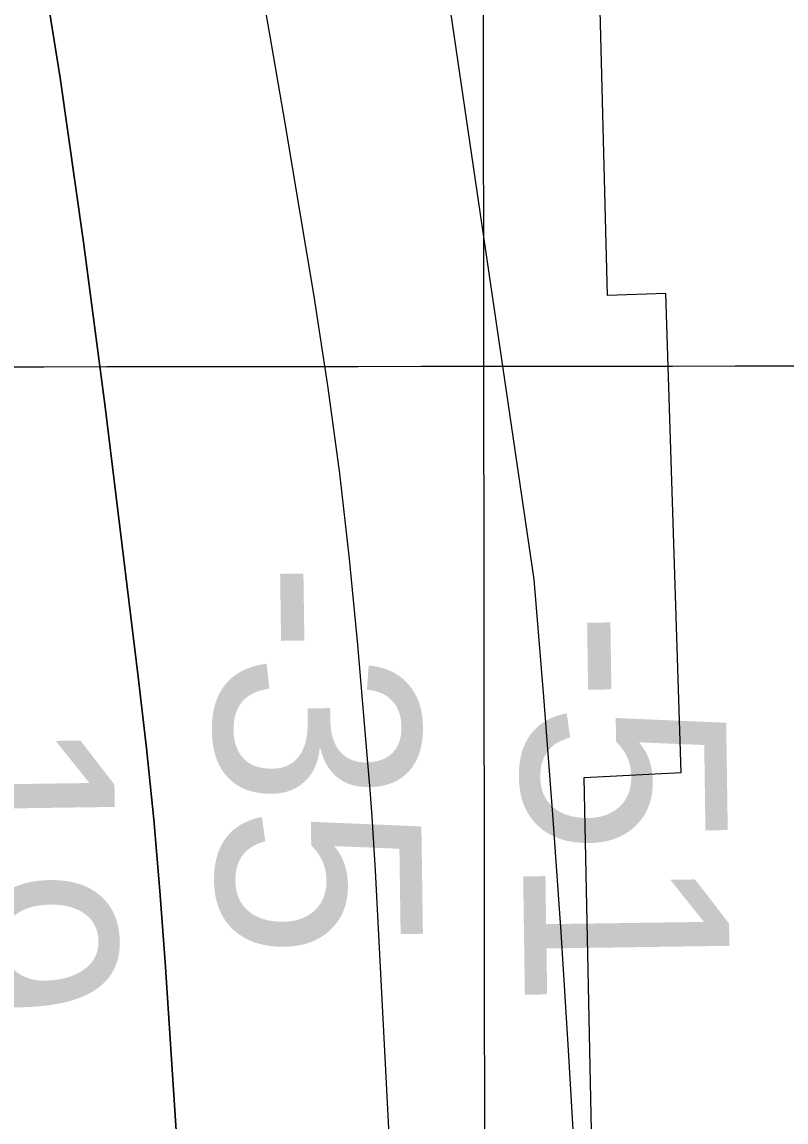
# Model space of a CAD drawing. Extents: x 3297716 to 3335574, y 688621 to 713991.
# Drawn here: x 3322696.4 to 3322945.8, y 708925 to 709284.1 of the extents above; entities that cross this region are included whole.
import ezdxf

# ---------------------------------------------------------------- set-up
doc = ezdxf.new("R2010")
doc.units = 0
for name, color, linetype in [('V-GRID-MAJR', 7, 'Continuous'), ('V-RIVR-EDGE', 7, 'Continuous'), ('V-RIVR-RANG', 7, 'Continuous'), ('V-RRAP-RVMT', 7, 'Continuous'), ('V-TOPO-DPTH', 7, 'Continuous'), ('V-TOPO-MAJR', 7, 'Continuous'), ('V-TOPO-MINR', 7, 'Continuous')]:
    doc.layers.add(name, color=color, linetype=linetype)

msp = doc.modelspace()

# ---------------------------------------------------------------- linework, layer by layer
at = {"layer": 'V-GRID-MAJR'}
for points in [[(3322864.7800000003, 694020.83), (3322861.257, 697048.552), (3322854.204, 703110.13), (3322847.151, 709171.736), (3322843.6210000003, 712205.605)], [(3301840.245, 709153.404), (3307091.973, 709156.841), (3312343.699, 709161.042), (3317595.4250000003, 709166.008), (3322847.151, 709171.736), (3328098.875, 709178.229), (3333350.598, 709185.486), (3333350.599, 709185.486)]]:
    msp.add_spline(points, degree=3, dxfattribs=at)
at = {"layer": 'V-RIVR-EDGE'}
msp.add_spline([(3322364.9859166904, 712205.1176860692), (3322362.464880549, 712194.9674995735), (3322352.4271334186, 712158.5177232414), (3322339.047911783, 712111.7141080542), (3322335.6972132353, 712097.6299355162), (3322335.2632587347, 712089.7558115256), (3322335.2417359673, 712081.0516996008), (3322341.007581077, 712066.1160163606), (3322354.5399363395, 712007.2258189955), (3322363.964372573, 711963.2672052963), (3322371.317426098, 711919.7281975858), (3322379.030641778, 711854.220644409), (3322386.7776789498, 711802.3909814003), (3322389.9889919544, 711760.1056671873), (3322391.006959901, 711668.9166580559), (3322387.589643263, 711627.8911867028), (3322384.6390777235, 711608.0032479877), (3322381.6393172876, 711568.2201963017), (3322378.27222044, 711547.5043194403), (3322372.014001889, 711530.9404320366), (3322369.498415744, 711519.3410988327), (3322368.63255653, 711504.4218138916), (3322371.897164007, 711483.6895387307), (3322383.4155306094, 711448.4299124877), (3322398.660131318, 711411.5031361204), (3322413.457453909, 711361.3139759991), (3322426.197742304, 711317.3471631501), (3322438.9462298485, 711276.6962024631), (3322465.293690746, 711204.0963432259), (3322489.166561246, 711136.4764115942), (3322500.290944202, 711109.5074406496), (3322506.051664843, 711092.4993498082), (3322508.482184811, 711069.6967168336), (3322510.470551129, 711035.7041077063), (3322509.5329493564, 710991.7711163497), (3322507.377525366, 710958.2032376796), (3322504.4095366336, 710931.2691131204), (3322503.8843665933, 710886.5061338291), (3322505.4674754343, 710856.2448832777), (3322506.598181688, 710810.6488413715), (3322523.4658620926, 710759.6255937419), (3322543.628896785, 710700.304516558), (3322548.9474637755, 710672.1064495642), (3322550.1140413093, 710641.0172608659), (3322548.3628499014, 710603.3035421), (3322545.821641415, 710581.3421708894), (3322539.5593232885, 710563.1203574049), (3322537.8849989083, 710556.492752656), (3322537.045786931, 710552.3499872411), (3322537.025289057, 710544.0603568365), (3322538.6647670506, 710536.5955898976), (3322543.621122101, 710529.5371053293), (3322550.257950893, 710531.5931146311), (3322552.742790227, 710530.7580022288), (3322553.564579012, 710527.8545817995), (3322552.7222923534, 710522.468371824), (3322549.39209168, 710516.6738296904), (3322538.5776510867, 710501.3646606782), (3322522.7812331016, 710482.7519382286), (3322511.5471865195, 710465.3713865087), (3322496.5633332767, 710440.1249099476), (3322492.8053274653, 710428.9431329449), (3322491.119729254, 710417.7562314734), (3322491.093082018, 710406.9797119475), (3322491.080783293, 710402.0059337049), (3322488.9971018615, 710397.4517614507), (3322486.4948393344, 710391.2406880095), (3322488.1425164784, 710387.0917732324), (3322492.272983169, 710381.2787830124), (3322500.9535225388, 710371.7241852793), (3322505.4882218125, 710361.7653549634), (3322509.197032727, 710353.052018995), (3322513.328524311, 710347.6535102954), (3322522.021362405, 710343.072690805), (3322528.6530667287, 710343.0562925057), (3322533.625820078, 710342.6295122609), (3322536.93347309, 710339.3054609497), (3322543.5549284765, 710335.1442474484), (3322544.3685181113, 710328.9249748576), (3322548.0947522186, 710327.2578247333), (3322557.6319267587, 710328.8921782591), (3322561.362260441, 710328.8829542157), (3322563.8337761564, 710322.65958205), (3322565.0474988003, 710310.6365432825), (3322563.3813735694, 710307.3247906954), (3322558.39734639, 710303.1922742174), (3322555.073295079, 710299.8846212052), (3322555.8879096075, 710294.0798301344), (3322562.9043735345, 710282.0424428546), (3322564.131419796, 710275.4076638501), (3322563.70156487, 710269.1914659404), (3322565.3359183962, 710259.6542914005), (3322569.0375550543, 710248.0395847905), (3322568.201417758, 710245.1402639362), (3322568.1921937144, 710241.4099302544), (3322569.0129576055, 710238.092028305), (3322571.483448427, 710231.4541746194), (3322569.8080991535, 710224.41208835), (3322571.4557762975, 710220.2631735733), (3322576.8163639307, 710209.0588489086), (3322579.6818632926, 710194.544821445), (3322583.3712012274, 710177.9563365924), (3322584.9696834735, 710153.9123088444), (3322584.494733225, 710129.4589240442), (3322579.4205154, 710088.8520337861), (3322576.0390700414, 710062.3334156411), (3322571.807138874, 710027.1127353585), (3322566.366609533, 710005.9875014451), (3322566.751369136, 709993.9665124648), (3322563.7977289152, 709972.8351291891), (3322560.3978354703, 709938.8558436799), (3322559.500204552, 709911.0876316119), (3322560.6924044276, 709890.3604809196), (3322561.087412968, 709882.4843071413), (3322560.2502507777, 709879.170504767), (3322557.3273573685, 709870.4735670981), (3322556.076738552, 709867.5752711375), (3322555.655082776, 709864.6749253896), (3322561.0330936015, 709860.5167865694), (3322562.2591149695, 709853.4675260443), (3322562.2416917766, 709846.4213402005), (3322559.7404541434, 709840.6247482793), (3322552.255189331, 709830.6956398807), (3322547.6876934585, 709827.3910615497), (3322543.5439031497, 709827.8157920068), (3322538.5486021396, 709819.1239788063), (3322537.7042656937, 709812.9088057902), (3322539.342718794, 709805.0295573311), (3322544.714580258, 709798.3845293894), (3322550.512197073, 709796.2977732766), (3322550.9307781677, 709797.9546744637), (3322553.0103600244, 709800.8509206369), (3322555.49827404, 709801.259252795), (3322556.735569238, 709798.7692889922), (3322559.18658708, 709784.256286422), (3322561.6488787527, 709774.3025805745), (3322563.287331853, 709766.4233321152), (3322565.767046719, 709763.5158121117), (3322569.0798242, 709762.2641684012), (3322568.2160147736, 709748.1738465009), (3322567.7933341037, 709744.8590192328), (3322563.2340373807, 709744.8702930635), (3322561.9547215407, 709730.3665145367), (3322558.5865998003, 709709.2361561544), (3322556.491644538, 709700.122687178), (3322553.95043605, 709678.1613159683), (3322552.2843108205, 709674.8495633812), (3322548.5396286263, 709669.0560461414), (3322546.8581299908, 709659.527070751), (3322546.413926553, 709647.5081315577), (3322543.447987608, 709621.4029700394), (3322542.1707215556, 709607.728154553), (3322540.0665422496, 709594.8843518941), (3322536.2849638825, 709574.1694999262), (3322535.0199965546, 709565.4684626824), (3322534.5727184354, 709552.2060789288), (3322535.788490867, 709541.0120032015), (3322534.5358222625, 709537.2847442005), (3322529.1321890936, 709531.0808450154), (3322525.3731583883, 709519.4845864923), (3322521.1934968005, 709505.4024637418), (3322521.1842727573, 709501.6721300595), (3322528.203811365, 709490.8781873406), (3322529.8371399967, 709480.9265312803), (3322528.9610318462, 709461.8624311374), (3322524.3720132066, 709449.8537408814), (3322523.9462578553, 709445.2954690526), (3322524.3494655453, 709440.7351474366), (3322528.0695502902, 709436.5811081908), (3322535.0716657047, 709418.7409796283), (3322539.5551202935, 709388.0580733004), (3322541.157702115, 709365.6719716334), (3322541.140278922, 709358.6257857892), (3322544.835766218, 709344.5241900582), (3322543.98528041, 709335.8221279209), (3322543.975031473, 709331.6773127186), (3322545.2051524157, 709326.2859782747), (3322547.6838423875, 709322.9639767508), (3322548.4912826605, 709314.2578150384), (3322551.3455081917, 709295.1844908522), (3322551.326035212, 709287.3093419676), (3322553.7852522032, 709276.1121915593), (3322555.8371619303, 709267.8174366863), (3322554.16283755, 709261.1898319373), (3322554.1331156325, 709249.1698678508), (3322554.514800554, 709235.9054343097), (3322554.0654726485, 709221.8140875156), (3322554.036775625, 709210.2086049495), (3322556.9002251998, 709194.8656144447), (3322557.699466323, 709182.8436005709), (3322555.600411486, 709172.0722055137), (3322552.2507378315, 709158.4025144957), (3322550.5743636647, 709150.9459467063), (3322552.599626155, 709131.8746723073), (3322552.5781033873, 709123.1705603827), (3322550.460600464, 709104.938497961), (3322549.1536124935, 709079.2437183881), (3322547.0289353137, 709058.1102853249), (3322545.751669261, 709044.4354698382), (3322545.7321962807, 709036.5603209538), (3322545.2797936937, 709021.2255295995), (3322543.5706229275, 709000.5055531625), (3322541.8624770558, 708980.2000582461), (3322541.3854770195, 708954.9177104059), (3322543.4045901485, 708933.3595468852), (3322540.4673482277, 708918.8598679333), (3322544.984624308, 708901.8548517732), (3322547.431542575, 708885.6839231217), (3322547.414119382, 708878.637737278), (3322545.3201890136, 708869.9387498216), (3322545.303790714, 708863.3070454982), (3322551.5087147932, 708858.3178938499), (3322551.489241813, 708850.4427449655), (3322554.3291188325, 708825.5666794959), (3322555.915302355, 708796.5488735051), (3322557.0921288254, 708769.6045000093), (3322556.639726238, 708754.2697086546), (3322561.5950563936, 708746.7967425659), (3322561.5776332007, 708739.7505567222), (3322561.118056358, 708721.5143947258), (3322558.988254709, 708698.3085540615), (3322556.490091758, 708693.7554067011), (3322556.049987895, 708683.3943935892), (3322556.8430796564, 708668.8854905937), (3322559.306396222, 708659.3462662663), (3322558.4272133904, 708639.0387215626), (3322556.31893451, 708624.5369928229), (3322557.105876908, 708607.541200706), (3322557.8887197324, 708588.8874825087), (3322554.8869095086, 708548.275467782), (3322552.304705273, 708509.734835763), (3322550.5432649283, 708467.876301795), (3322547.9805336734, 708437.21081866), (3322545.8251096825, 708403.64293999), (3322542.0312325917, 708377.9543097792), (3322537.418641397, 708356.412544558), (3322537.7931520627, 708340.2467403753), (3322537.753181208, 708324.0819610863), (3322539.370111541, 708307.4986007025), (3322544.304943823, 708291.7360042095), (3322549.236701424, 708274.7299631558), (3322554.166409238, 708256.8949590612), (3322557.421792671, 708232.4323502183), (3322559.4050345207, 708196.3673334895), (3322557.704062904, 708178.9632092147), (3322555.5906595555, 708162.3890728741), (3322553.891737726, 708145.8139116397), (3322550.5615370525, 708140.0193695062), (3322546.816854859, 708134.2258522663), (3322546.392124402, 708130.0820619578), (3322550.0947859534, 708118.8818368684), (3322550.080437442, 708113.0790955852), (3322548.8216194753, 708106.8649474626), (3322545.4801449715, 708096.5111086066), (3322546.287585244, 708087.8049468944), (3322546.6836186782, 708080.3432546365), (3322551.2152432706, 708069.1409797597), (3322550.7864132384, 708063.33926337), (3322554.028473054, 708033.488394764), (3322555.6351544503, 708012.7602191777), (3322556.4395200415, 708002.8106129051), (3322559.75434731, 708002.387932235), (3322562.651618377, 708000.7228318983), (3322561.403049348, 707998.6534989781), (3322559.322442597, 707995.3427712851), (3322558.894637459, 707989.9555364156), (3322560.9321986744, 707975.8580402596), (3322561.303634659, 707958.4487915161), (3322560.82868441, 707933.9954067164), (3322559.142061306, 707922.3940237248), (3322559.538094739, 707914.9323314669), (3322559.9105556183, 707897.9375642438), (3322563.184387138, 707880.9356227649), (3322566.8204306, 707842.7940988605), (3322570.087087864, 707822.8907867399), (3322575.00347206, 707799.6675228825), (3322576.2120702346, 707785.5720765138), (3322579.0816691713, 707772.7159751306), (3322585.2466223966, 707751.5620441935), (3322584.8136927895, 707744.1024017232), (3322582.2950319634, 707731.2596239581), (3322582.2765838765, 707723.798956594), (3322585.1574566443, 707715.5021519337), (3322590.523168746, 707706.3702348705), (3322595.4743993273, 707697.2393427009), (3322596.2828644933, 707688.9476625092), (3322602.872548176, 707671.9375218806), (3322604.0924201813, 707662.4013722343), (3322604.4894785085, 707655.3541614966), (3322606.4870688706, 707625.091886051), (3322606.8267331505, 707594.8337101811), (3322606.7970112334, 707582.8137460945), (3322609.262377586, 707574.1034848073), (3322615.4662767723, 707568.6998516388), (3322615.461152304, 707566.6274440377), (3322614.204384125, 707561.2422589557), (3322610.0441955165, 707555.0352850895), (3322610.8567602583, 707548.4015309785), (3322615.3719865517, 707530.5675517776), (3322620.308868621, 707515.6339183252), (3322629.778400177, 707489.9124915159), (3322645.039399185, 707459.6174194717), (3322665.680458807, 707425.9931716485), (3322676.8243147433, 707406.8993495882), (3322680.546449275, 707403.5742733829), (3322685.934709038, 707403.560949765), (3322687.590585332, 707402.7278871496), (3322686.7226763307, 707386.9796391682), (3322685.8578420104, 707372.474835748), (3322684.1824927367, 707365.4327494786), (3322680.8522920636, 707359.638207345), (3322679.183092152, 707355.0830101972), (3322679.1666938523, 707348.4513058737), (3322686.1841826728, 707336.8284001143), (3322686.173933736, 707332.6835849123), (3322679.457163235, 707298.2980170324), (3322677.35605861, 707286.6976589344), (3322675.6899333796, 707283.3859063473), (3322652.8688523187, 707273.4947190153), (3322627.9692142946, 707261.1217670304), (3322614.269801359, 707252.4514765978), (3322610.5312685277, 707249.1448484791), (3322607.612474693, 707242.1058368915), (3322606.314710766, 707220.1413910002), (3322607.095503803, 707200.6587097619), (3322607.9111432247, 707195.2684002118), (3322610.8094391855, 707194.0177813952), (3322615.3564371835, 707189.0327293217), (3322616.163877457, 707180.3265676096), (3322620.6955020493, 707169.1242927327), (3322627.293384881, 707155.4300042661), (3322632.6570471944, 707145.4691241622), (3322645.466003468, 707129.2725731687), (3322656.6098594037, 707110.1787511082), (3322657.4193494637, 707102.3015524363), (3322662.3880032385, 707100.2168461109), (3322668.1825453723, 707096.886645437), (3322678.1075541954, 707087.7434545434), (3322682.227771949, 707077.7856491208), (3322683.439444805, 707064.9336473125), (3322690.4528340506, 707051.6528154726), (3322697.0384181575, 707032.9847487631), (3322704.895118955, 707025.5046084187), (3322712.339388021, 707018.8544560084), (3322723.9243727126, 707010.5361285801), (3322739.2458404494, 707004.6954662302), (3322741.7265802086, 707002.2024277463), (3322742.544269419, 706997.6410812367), (3322744.1571001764, 706979.3997947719), (3322740.3939698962, 706966.1456101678), (3322738.719645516, 706959.518005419), (3322739.114654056, 706951.641831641), (3322742.827564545, 706944.5864217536), (3322755.649844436, 706933.7781305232), (3322761.8475942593, 706925.8876082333), (3322765.1419236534, 706917.1752971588), (3322765.96166265, 706913.4429136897), (3322771.7551798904, 706909.6982314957), (3322774.2338698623, 706906.3762299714), (3322770.4789387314, 706896.4378975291), (3322766.745530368, 706895.2036770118), (3322763.828786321, 706888.9936284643), (3322762.9680515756, 706876.1467511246), (3322762.917831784, 706855.8371566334)], degree=3, dxfattribs=at)
at = {"layer": 'V-RRAP-RVMT'}
for p, q in [((3322887.490000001, 709194.836999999), (3322884.0900000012, 709330.4809999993)), ((3322906.5980000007, 709195.5029999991), (3322887.490000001, 709194.836999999)), ((3322911.585000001, 709039.1289999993), (3322906.5980000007, 709195.5029999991)), ((3322879.944000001, 709037.484999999), (3322911.585000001, 709039.1289999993)), ((3322882.6800000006, 708900.956999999), (3322879.9440000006, 709037.484999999))]:
    msp.add_line(p, q, dxfattribs=at)
at = {"layer": 'V-TOPO-DPTH'}
for points in [[(3322805.133329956, 708026.8548774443), (3322743.063683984, 708977.145629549), (3322741.3405654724, 709000.4804342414), (3322739.353942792, 709023.7905278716), (3322736.972063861, 709047.0635549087), (3322734.3266807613, 709070.3118708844), (3322723.5317389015, 709158.511451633), (3322716.4829352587, 709212.2466675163), (3322708.8166595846, 709265.8881826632), (3322700.2241758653, 709319.3891467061)], [(3322700.2241758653, 709319.3891467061), (3322708.8166595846, 709265.8881826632), (3322716.4829352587, 709212.2466675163), (3322723.5317389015, 709158.511451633), (3322734.3266807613, 709070.3118708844), (3322736.972063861, 709047.0635549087), (3322739.353942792, 709023.7905278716), (3322741.3405654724, 709000.4804342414), (3322743.063683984, 708977.145629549), (3322805.133329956, 708026.8548774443)], [(3322860.169524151, 707893.6631150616), (3322832.8945716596, 708567.5008964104), (3322829.675916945, 708643.720012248), (3322826.279558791, 708719.9308972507), (3322822.6166454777, 708796.1294360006), (3322818.7760287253, 708872.3197439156), (3322811.7465675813, 709007.0824881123), (3322811.242519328, 709015.8821432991), (3322810.6786445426, 709024.6776563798), (3322810.0250299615, 709033.4669563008), (3322809.31158885, 709042.2521141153), (3322805.984303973, 709080.7850727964), (3322803.245012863, 709108.7940591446), (3322800.08312385, 709136.750383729), (3322796.28733798, 709164.6277156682), (3322792.0689542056, 709192.4523858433), (3322791.8204325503, 709193.9747946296), (3322787.10029844, 709222.5108697), (3322782.299950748, 709251.0332706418), (3322777.379282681, 709279.53516039), (3322772.3784010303, 709308.023376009)], [(3322860.169524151, 707893.6631150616), (3322832.8945716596, 708567.5008964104), (3322829.675916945, 708643.720012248), (3322826.279558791, 708719.9308972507), (3322822.6166454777, 708796.1294360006), (3322818.7760287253, 708872.3197439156), (3322811.7465675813, 709007.0824881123), (3322811.242519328, 709015.8821432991), (3322810.6786445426, 709024.6776563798), (3322810.0250299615, 709033.4669563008), (3322809.31158885, 709042.2521141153), (3322805.984303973, 709080.7850727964), (3322803.245012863, 709108.7940591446), (3322800.08312385, 709136.750383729), (3322796.28733798, 709164.6277156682), (3322792.0689542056, 709192.4523858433), (3322791.8204325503, 709193.9747946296), (3322787.10029844, 709222.5108697), (3322782.299950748, 709251.0332706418), (3322777.379282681, 709279.53516039), (3322772.3784010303, 709308.023376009)]]:
    msp.add_lwpolyline(points, dxfattribs=at)
at = {"layer": 'V-TOPO-MAJR'}
msp.add_lwpolyline([(3322901.2453628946, 708499.2929290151), (3322874.7680116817, 708948.4823666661), (3322872.3413528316, 708986.9240233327), (3322869.7013441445, 709025.3501289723), (3322866.7413107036, 709063.752908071), (3322863.5679274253, 709102.1401361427), (3322756.063759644, 709834.2175674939), (3322755.364025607, 709837.3268357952), (3322754.660282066, 709840.4351922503), (3322753.95052427, 709843.5421809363), (3322753.236756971, 709846.6482577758), (3322752.5650726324, 709849.7618074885), (3322751.9533937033, 709852.8862121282), (3322751.43172289, 709856.0268991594), (3322750.970057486, 709859.1784411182), (3322749.7688324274, 709868.2896615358), (3322749.3272450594, 709872.1755893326), (3322749.025276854, 709876.0748520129), (3322720.3513740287, 710358.5900226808)], dxfattribs=at)
at = {"layer": 'V-TOPO-MINR'}
for points in [[(3322700.2241758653, 709319.3891467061), (3322708.8166595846, 709265.8881826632), (3322716.4829352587, 709212.2466675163), (3322723.5317389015, 709158.511451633), (3322734.3266807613, 709070.3118708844), (3322736.972063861, 709047.0635549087), (3322739.353942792, 709023.7905278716), (3322741.3405654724, 709000.4804342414), (3322743.063683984, 708977.145629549), (3322805.133329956, 708026.8548774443)], [(3322860.169524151, 707893.6631150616), (3322832.8945716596, 708567.5008964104), (3322829.675916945, 708643.720012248), (3322826.279558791, 708719.9308972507), (3322822.6166454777, 708796.1294360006), (3322818.7760287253, 708872.3197439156), (3322811.7465675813, 709007.0824881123), (3322811.242519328, 709015.8821432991), (3322810.6786445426, 709024.6776563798), (3322810.0250299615, 709033.4669563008), (3322809.31158885, 709042.2521141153), (3322805.984303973, 709080.7850727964), (3322803.245012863, 709108.7940591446), (3322800.08312385, 709136.750383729), (3322796.28733798, 709164.6277156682), (3322792.0689542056, 709192.4523858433), (3322791.8204325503, 709193.9747946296), (3322787.10029844, 709222.5108697), (3322782.299950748, 709251.0332706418), (3322777.379282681, 709279.53516039), (3322772.3784010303, 709308.023376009)]]:
    msp.add_lwpolyline(points, dxfattribs=at)

# ---------------------------------------------------------------- texts
at = {"layer": 'V-RIVR-RANG'}
for s, p in [('-35', (3322758.5106888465, 709107.6079286)), ('-51', (3322858.748665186, 709091.6460095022)), ('-19', (3322658.7928161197, 709087.17298869))]:
    msp.add_text(s, height=67.00000000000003, rotation=270.8186666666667, dxfattribs=at).set_placement(p)

doc.saveas('drawing.dxf')
